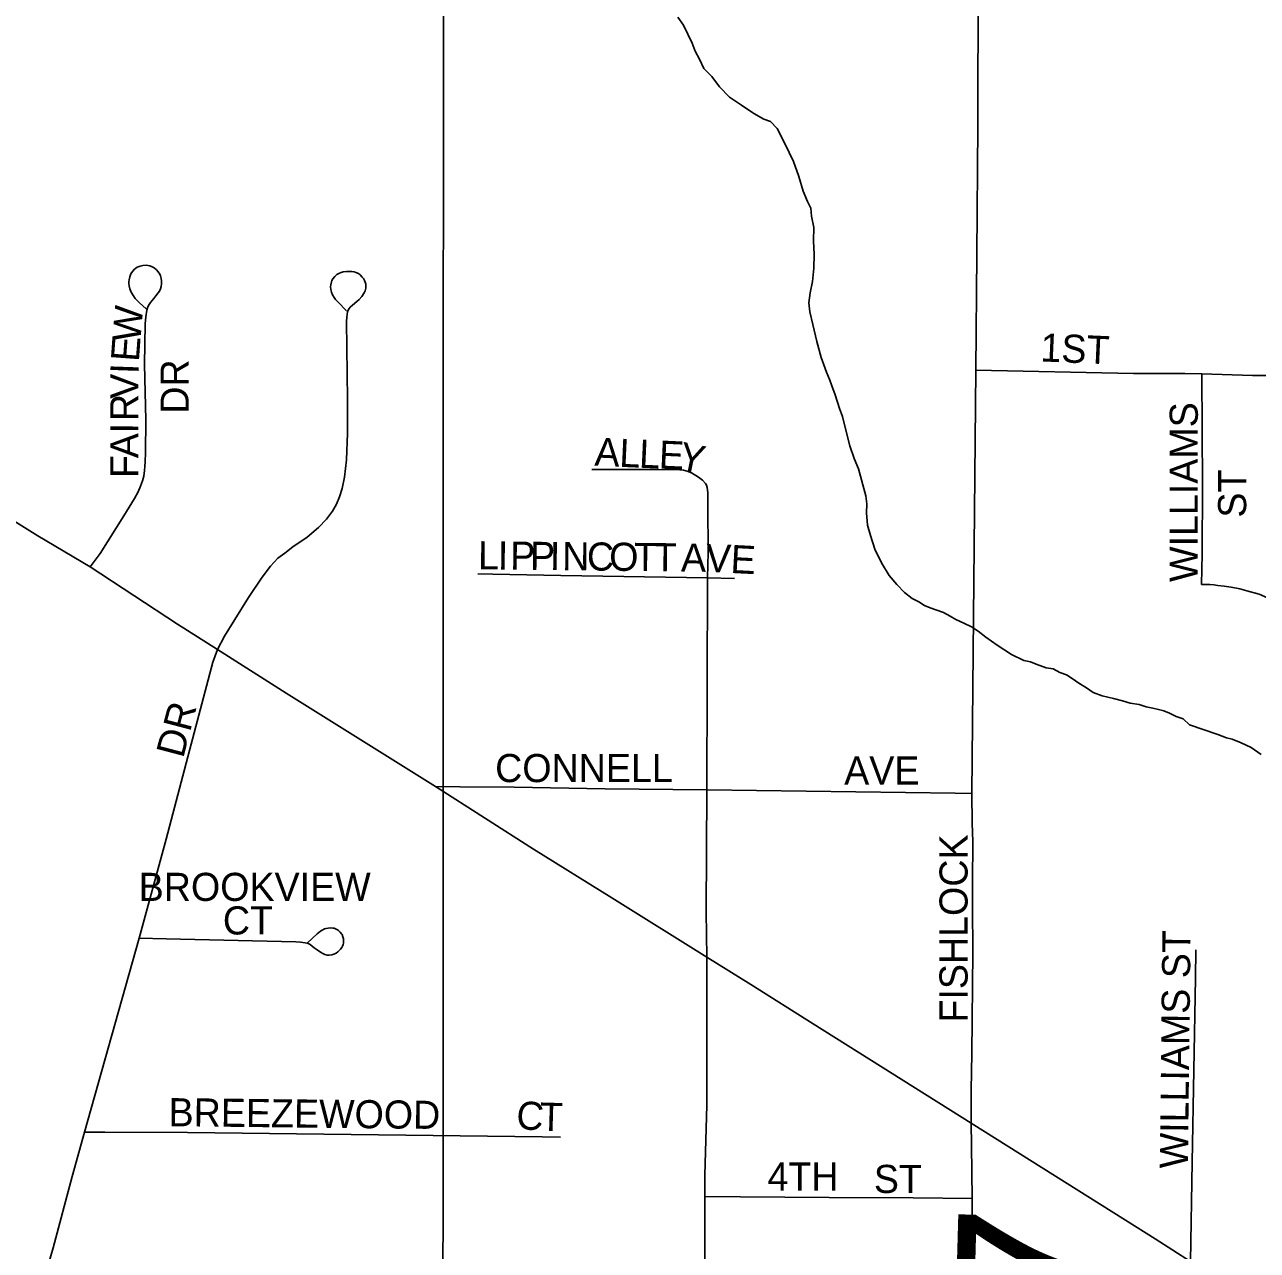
# Model space of a CAD drawing. Extents: x 0 to 68, y 0 to 52.9.
# Drawn here: x 26.9534 to 27.3537, y 19.9701 to 20.3682 of the extents above; entities that cross this region are included whole.
import ezdxf

# ---------------------------------------------------------------- set-up
doc = ezdxf.new("R2010")
doc.units = 0
for name, color, linetype in [('Default', 7, 'Continuous'), ('GM_X_Minor_River', 7, 'Continuous'), ('GM_X_State_Route', 7, 'Continuous'), ('GM_X_Township_Road_Text', 7, 'Continuous')]:
    doc.layers.add(name, color=color, linetype=linetype)

msp = doc.modelspace()

# ---------------------------------------------------------------- linework, layer by layer
at = {"layer": 'Default'}
for points in [[(26.1537, 20.79756), (27.08951, 20.77868), (27.08922, 19.81156), (26.13943, 19.82295), (26.13921, 19.83392)], [(27.08951, 20.77868), (28.07257, 20.75547), (28.06197, 19.7892), (27.08922, 19.81156)]]:
    msp.add_lwpolyline(points, close=True, dxfattribs=at)
for points in [[(27.26234, 20.25597), (27.26261, 20.29351), (27.26296, 20.33525), (27.26292, 20.35012), (27.2632, 20.38541)], [(26.97465, 20.1921), (26.97787, 20.19647), (26.98557, 20.20867), (26.98727, 20.21154), (26.98907, 20.21433), (26.99022, 20.21648), (26.99105, 20.21831), (26.99163, 20.22003), (26.99204, 20.2216), (26.9923, 20.22343), (26.99246, 20.22468), (26.99251, 20.22636), (26.99264, 20.22915), (26.99276, 20.23992), (26.99228, 20.25785), (26.99254, 20.27101), (26.9927, 20.2733), (26.99302, 20.27547), (26.99323, 20.27621), (26.99348, 20.27676), (26.99383, 20.27732), (26.99426, 20.27801), (26.99537, 20.27932), (26.996, 20.2801), (26.99677, 20.28112), (26.99716, 20.28171), (26.99751, 20.28245), (26.99772, 20.28318), (26.99784, 20.28405), (26.99783, 20.28502), (26.99773, 20.28575), (26.9975, 20.2866), (26.99724, 20.28721), (26.99677, 20.28795), (26.99619, 20.28857), (26.99541, 20.28926), (26.99479, 20.2896), (26.99399, 20.28988), (26.9929, 20.29009), (26.99179, 20.29004), (26.99086, 20.28981), (26.98992, 20.28941), (26.98908, 20.28878), (26.98841, 20.2881), (26.98788, 20.28731), (26.98754, 20.28637), (26.98731, 20.28533), (26.98726, 20.28474), (26.98723, 20.28405), (26.9873, 20.28336), (26.98753, 20.28239), (26.98799, 20.28137), (26.98872, 20.2801), (26.98931, 20.27932), (26.99064, 20.27788), (26.99286, 20.27594)], [(27.01599, 20.16527), (27.0183, 20.16964), (27.02162, 20.17499), (27.02604, 20.18215), (27.03051, 20.18875), (27.03326, 20.19239), (27.03565, 20.19496), (27.03793, 20.19661), (27.04046, 20.19857), (27.04516, 20.20177), (27.04883, 20.2049), (27.05145, 20.20756), (27.05331, 20.21016), (27.05464, 20.21246), (27.05565, 20.21491), (27.05645, 20.21756), (27.05729, 20.2213), (27.0579, 20.22687), (27.05819, 20.23555), (27.05819, 20.24646), (27.0579, 20.27183), (27.05798, 20.27325), (27.05809, 20.2741), (27.05827, 20.27494), (27.05847, 20.27549), (27.0588, 20.27606), (27.05915, 20.27649), (27.05984, 20.27709), (27.06121, 20.27827), (27.06201, 20.27896), (27.06292, 20.27993), (27.06366, 20.28107), (27.064, 20.28181), (27.06417, 20.28267), (27.0642, 20.28319), (27.06414, 20.2839), (27.06399, 20.28457), (27.06377, 20.28517), (27.06338, 20.28582), (27.06303, 20.28625), (27.06229, 20.287), (27.06183, 20.28735), (27.06097, 20.28773), (27.06037, 20.28792), (27.05968, 20.28805), (27.05877, 20.2881), (27.05791, 20.28806), (27.05678, 20.28791), (27.05618, 20.28773), (27.05562, 20.28751), (27.05482, 20.28705), (27.05413, 20.28643), (27.05348, 20.28564), (27.05318, 20.28514), (27.053, 20.28466), (27.05277, 20.28374), (27.0527, 20.28308), (27.05277, 20.28226), (27.05301, 20.28131), (27.05333, 20.28049), (27.05391, 20.27964), (27.05438, 20.27898), (27.05506, 20.27816), (27.05792, 20.27526)], [(27.26103, 20.11849), (27.26234, 20.25597)], [(27.26234, 20.25597), (27.31355, 20.25491), (27.33014, 20.25492), (27.33568, 20.25478)], [(27.33561, 20.18644), (27.33577, 20.19638), (27.33595, 20.21841), (27.33568, 20.25478)], [(27.33568, 20.25478), (27.35216, 20.25426), (27.38209, 20.2543), (27.3929, 20.25401), (27.39714, 20.2536), (27.40135, 20.25277), (27.40487, 20.25167), (27.40825, 20.25017), (27.41142, 20.24829), (27.41582, 20.24505), (27.42416, 20.23878), (27.43352, 20.23149), (27.44993, 20.21864)], [(27.13761, 20.22376), (27.15919, 20.2237), (27.16616, 20.22362), (27.16737, 20.2235), (27.16852, 20.22322), (27.16993, 20.22266), (27.17224, 20.2212)], [(27.1751, 20.18851), (27.17532, 20.19682), (27.17531, 20.21219), (27.17527, 20.21428), (27.17524, 20.21624), (27.17503, 20.21792), (27.17481, 20.21861), (27.17452, 20.21919), (27.17351, 20.2203), (27.17224, 20.2212)], [(27.10055, 20.18988), (27.10541, 20.18971), (27.12749, 20.18931), (27.1751, 20.18851)], [(27.17491, 20.11966), (27.1751, 20.18851)], [(27.1751, 20.18851), (27.18396, 20.18838)], [(27.33561, 20.18644), (27.33832, 20.18638), (27.33957, 20.1863), (27.34088, 20.1861), (27.3429, 20.18589), (27.34518, 20.18552), (27.34808, 20.18497), (27.35035, 20.18438), (27.35427, 20.1832), (27.35804, 20.18158), (27.3616, 20.17956), (27.36491, 20.17718), (27.37982, 20.16511), (27.40349, 20.14663), (27.42704, 20.12806), (27.45952, 20.10263)], [(26.99059, 20.07149), (26.99929, 20.1037), (27.00695, 20.13243), (27.01451, 20.16116), (27.01599, 20.16527)], [(27.08678, 20.12076), (27.09469, 20.12068), (27.11233, 20.12051), (27.14187, 20.11997), (27.17491, 20.11966)], [(27.17493, 20.06535), (27.17469, 20.08008), (27.17491, 20.11966)], [(27.17491, 20.11966), (27.25553, 20.11857), (27.26103, 20.11849)], [(27.26123, 20.08956), (27.26128, 20.10288), (27.2611, 20.10886), (27.26103, 20.11849)], [(27.2608, 20.01143), (27.2608, 20.02212), (27.261, 20.03406), (27.26128, 20.06697), (27.2612, 20.08196), (27.26123, 20.08956)], [(26.99059, 20.07149), (26.99938, 20.07128), (27.04144, 20.0703), (27.04299, 20.07021), (27.04447, 20.07002), (27.04541, 20.06974), (27.04606, 20.06942), (27.04673, 20.0689), (27.04738, 20.06843), (27.04839, 20.06772), (27.04942, 20.06695), (27.0502, 20.0665), (27.05092, 20.06621), (27.05166, 20.06604), (27.05232, 20.06601), (27.05309, 20.06612), (27.05381, 20.06629), (27.05455, 20.06665), (27.05512, 20.06707), (27.05553, 20.0675), (27.05591, 20.06794), (27.05635, 20.06848), (27.0566, 20.06891), (27.0568, 20.06948), (27.0569, 20.06992), (27.05696, 20.07074), (27.0569, 20.07134), (27.05675, 20.07195), (27.05647, 20.07266), (27.05627, 20.07296), (27.05588, 20.07348), (27.05533, 20.074), (27.055, 20.07427), (27.05437, 20.0746), (27.05394, 20.07472), (27.05344, 20.0748), (27.05273, 20.07485), (27.05196, 20.0748), (27.05125, 20.07469), (27.05072, 20.0745), (27.05001, 20.07417), (27.04946, 20.07378), (27.0484, 20.07289), (27.04521, 20.07004)], [(26.97286, 20.00854), (26.99059, 20.07149)], [(27.17424, 19.98756), (27.17424, 19.99455), (27.17488, 20.0173), (27.17493, 20.06535)], [(27.332, 19.96654), (27.33259, 19.99872), (27.33365, 20.05856), (27.33377, 20.06776)], [(27.26105, 19.987), (27.26084, 20.0042), (27.2608, 20.01143)], [(26.9548, 19.94406), (26.96259, 19.97092), (26.96884, 19.99407), (26.97286, 20.00854)], [(26.97286, 20.00854), (26.97946, 20.00851), (27.00626, 20.00838), (27.12145, 20.00702), (27.12745, 20.00687)], [(27.17379, 19.89961), (27.17379, 19.9069), (27.17423, 19.96518), (27.17424, 19.98756)], [(27.17424, 19.98756), (27.18583, 19.98749), (27.21466, 19.9873), (27.24189, 19.98713), (27.26105, 19.987)], [(27.26019, 19.89863), (27.26031, 19.90538), (27.26056, 19.91437), (27.26105, 19.987)]]:
    msp.add_lwpolyline(points, dxfattribs=at)
at = {"layer": 'GM_X_Minor_River'}
for points in [[(27.16555, 20.3707), (27.16733, 20.3681), (27.16874, 20.36514), (27.17014, 20.36218), (27.17119, 20.35959), (27.1726, 20.357), (27.17401, 20.35404), (27.17653, 20.35142), (27.17902, 20.34807), (27.18226, 20.34471), (27.18624, 20.34206), (27.19021, 20.33942), (27.19348, 20.33752), (27.19566, 20.33674), (27.19782, 20.3345), (27.20028, 20.32968), (27.2031, 20.32376), (27.20483, 20.31896), (27.2062, 20.31417), (27.2076, 20.31084), (27.20866, 20.30862), (27.20897, 20.30605), (27.20963, 20.30237), (27.20954, 20.29797), (27.20982, 20.29357), (27.20973, 20.28917), (27.20927, 20.28479), (27.20846, 20.28114), (27.20803, 20.27785)], [(27.20803, 20.27785), (27.20834, 20.27491), (27.20936, 20.27086), (27.21071, 20.26533), (27.21207, 20.26017), (27.21381, 20.25537), (27.21485, 20.25278), (27.21555, 20.25094), (27.21659, 20.24799), (27.21797, 20.24356), (27.21901, 20.24097), (27.22003, 20.23655), (27.22139, 20.23139), (27.22277, 20.22733), (27.22417, 20.22401), (27.22656, 20.21516), (27.22687, 20.21259), (27.22681, 20.20966), (27.2271, 20.20562), (27.22813, 20.2023), (27.22951, 20.19788), (27.23162, 20.19344), (27.2341, 20.18935), (27.23661, 20.18637), (27.23912, 20.18376), (27.24165, 20.18187), (27.24382, 20.18073), (27.24563, 20.17959), (27.24745, 20.17882), (27.25182, 20.17727), (27.254, 20.17613), (27.25581, 20.17499), (27.25835, 20.17384), (27.26089, 20.17269), (27.26306, 20.17118), (27.26559, 20.1693), (27.26921, 20.16666), (27.27391, 20.16363), (27.2779, 20.16171), (27.28009, 20.16131), (27.28191, 20.16054), (27.28519, 20.15937), (27.28738, 20.15896), (27.28956, 20.15782), (27.29174, 20.15704), (27.29355, 20.1559), (27.29572, 20.15439), (27.29825, 20.15288), (27.30042, 20.15136), (27.30333, 20.15021), (27.30698, 20.1494), (27.3099, 20.14861), (27.31245, 20.14783), (27.31538, 20.1474), (27.31756, 20.14662), (27.31975, 20.14621), (27.32158, 20.14581), (27.3234, 20.1454), (27.32522, 20.14464), (27.3274, 20.14349), (27.32958, 20.14271), (27.33174, 20.14084), (27.34084, 20.13772), (27.34375, 20.13656), (27.34558, 20.13616), (27.34849, 20.135), (27.35175, 20.13347), (27.35501, 20.13121)]]:
    msp.add_lwpolyline(points, dxfattribs=at)
at = {"layer": 'GM_X_State_Route'}
for points in [[(26.6911, 20.36937), (26.70734, 20.35923), (26.74486, 20.3354), (26.78264, 20.31138), (26.79187, 20.30572), (26.80003, 20.3005), (26.84795, 20.27013), (26.86884, 20.25747), (26.92413, 20.22306), (26.9577, 20.20216), (26.97465, 20.1921), (27.00304, 20.1735), (27.01599, 20.16527), (27.03831, 20.15106), (27.08678, 20.12076), (27.11862, 20.10048), (27.14408, 20.08467), (27.17493, 20.06535), (27.18918, 20.05642), (27.20946, 20.04364), (27.2608, 20.01143), (27.31095, 19.97997), (27.32058, 19.97382)], [(27.32058, 19.97382), (27.332, 19.96654), (27.33871, 19.96226), (27.35912, 19.94968), (27.38193, 19.93534), (27.3975, 19.9254), (27.44, 19.89828), (27.50182, 19.85834), (27.52555, 19.84302), (27.53798, 19.83473), (27.5476, 19.82767), (27.55923, 19.81828), (27.57913, 19.80118), (27.58648, 19.79486), (27.60485, 19.77945)]]:
    msp.add_lwpolyline(points, dxfattribs=at)

# ---------------------------------------------------------------- texts
at = {"layer": 'Default'}
for s, height, rotation, p in [('W', 0.00914, 85.0674, (26.99092, 20.26496)), ('E', 0.00914, 85.8988, (26.99046, 20.25858)), ('1ST', 0.009135, 357.5117, (27.28312, 20.25887)), ('DR', 0.009135, 90, (27.00666, 20.24187)), ('V', 0.00914, 89.9703, (26.99033, 20.2467)), ('I', 0.00914, 88.0326, (26.99033, 20.25465)), ('R', 0.00914, 89.9514, (26.99032, 20.23946)), ('WILLIAMS', 0.009135, 90, (27.33439, 20.18721)), ('I', 0.00914, 89.985, (26.99032, 20.23544)), ('A', 0.00914, 89.9563, (26.99031, 20.2274)), ('A', 0.00914, 357.4203, (27.13834, 20.22499)), ('L', 0.00914, 357.4309, (27.14637, 20.22463)), ('L', 0.00914, 357.4309, (27.15279, 20.22434)), ('E', 0.00914, 357.4036, (27.15922, 20.22405)), ('Y', 0.00914, 348.5572, (27.16527, 20.2238)), ('F', 0.00914, 89.9727, (26.99031, 20.22097)), ('ST', 0.009135, 90, (27.3501, 20.20811)), ('L', 0.00914, 359.3716, (27.10058, 20.19134)), ('I', 0.00914, 359.3609, (27.107, 20.19127)), ('P', 0.00914, 359.3716, (27.11102, 20.19122)), ('P', 0.00914, 359.3679, (27.11746, 20.19115)), ('I', 0.00914, 359.3882, (27.12389, 20.19108)), ('N', 0.00914, 359.3661, (27.12791, 20.19104)), ('C', 0.00914, 359.3648, (27.13594, 20.19095)), ('O', 0.00914, 359.3735, (27.14318, 20.19087)), ('T', 0.00914, 359.3716, (27.15122, 20.19079)), ('T', 0.00914, 359.3543, (27.15764, 20.19072)), ('A', 0.00914, 359.1257, (27.16648, 20.19062)), ('V', 0.00914, 357.5513, (27.17445, 20.1905)), ('E', 0.00914, 357.0202, (27.18246, 20.19015)), ('DR', 0.009135, 75.2542, (27.00483, 20.12971)), ('CONNELL', 0.009135, 0, (27.10618, 20.1222)), ('AVE', 0.009135, 0, (27.21954, 20.1214)), ('FISHLOCK', 0.009135, 90, (27.25962, 20.04411)), ('BROOKVIEW', 0.009135, 0, (26.99042, 20.08361)), ('CT', 0.009135, 0, (27.01775, 20.07272)), ('WILLIAMS ST', 0.0091354, 89.3488, (27.33117, 19.9967)), ('BREEZEWOOD', 0.009135, 359.4035, (27.00008, 20.01045)), ('C', 0.00914, 355.3815, (27.11279, 20.00964)), ('T', 0.00914, 358.3617, (27.12053, 20.00903)), ('4TH', 0.009135, 0, (27.19462, 19.98955)), ('ST', 0.009135, 0, (27.22918, 19.98875))]:
    msp.add_text(s, height=height, rotation=rotation, dxfattribs=at).set_placement(p)
at = {"layer": 'GM_X_Township_Road_Text'}
msp.add_text('7', height=0.05481, rotation=88.3916, dxfattribs=at).set_placement((27.31035, 19.94323))

doc.saveas('drawing.dxf')
